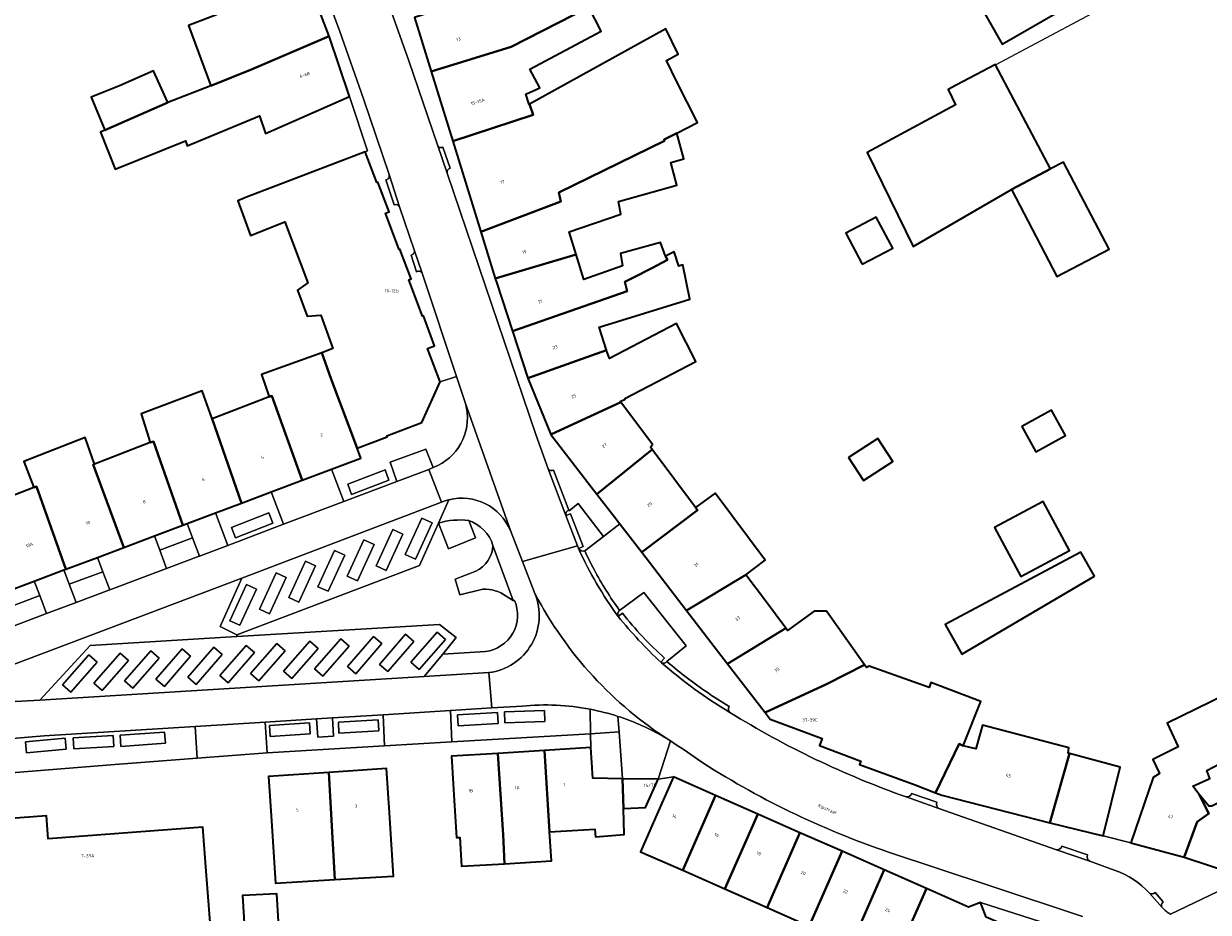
# Model space of a CAD drawing. Header units: metres. Extents: x 197700 to 204338, y 317132 to 325229.
# Tile 690 of 1056: x 202659 to 202792, y 319143 to 319243. Entities that reach past the tile are written whole.
import ezdxf
from ezdxf.enums import TextEntityAlignment as Align

# ---------------------------------------------------------------- set-up
doc = ezdxf.new("R2010")
doc.units = ezdxf.units.M
for name, color, linetype, lineweight in [('B-WE-GR-BEPLANTING_CULTUUR_BODEMBEDEKKER-GV', 90, 'Continuous', 18), ('B-WE-GR-BEPLANTING_CULTUUR_HEESTERS-GV', 90, 'Continuous', 18), ('B-WE-IE-TERREINAFSCHEIDING_KUNSTMATIG_MUUR-G', 90, 'IE-TERREINAFSCHEIDING-KUNSTMATIG-DICHT', 18), ('B-WE-OG-BEBOUWING-GV', 7, 'Continuous', 35), ('B-WE-OG-BEBOUWING-T18', 10, 'Continuous', 18), ('B-WE-OG-TERREIN_ERF-GV', 7, 'Continuous', 18), ('B-WE-OG-TOPOGRAFIE-T18', 10, 'Continuous', 18), ('B-WE-VH-VERHARDING_BETONSTRAATSTEEN-GV', 252, 'Continuous', 18), ('B-WE-VH-VERHARDING_SIERBESTRATING-GV', 252, 'Continuous', 18), ('B-WE-VH-VERHARDING_STRAATBAKSTEEN-GV', 252, 'Continuous', 18), ('B-WE-VH-VERHARDING_TEGEL-GV', 252, 'Continuous', 18)]:
    doc.layers.add(name, color=color, linetype=linetype, lineweight=lineweight)
doc.styles.add('NLCS-ISO-M200-T18', font='NLCS-ISO.ttf', dxfattribs={"height": 0.36})
doc.linetypes.add('IE-TERREINAFSCHEIDING-KUNSTMATIG-DICHT', pattern='A,8,-1,[82,NLCS.SHX,S=0.75,R=90,X=0,Y=0],-1', length=10)

msp = doc.modelspace()

# ---------------------------------------------------------------- linework, layer by layer
at = {"layer": 'B-WE-GR-BEPLANTING_CULTUUR_BODEMBEDEKKER-GV'}
for points in [[(202683.001, 319173.732), (202682.993, 319173.931), (202681.109, 319174.857), (202683.569, 319180.325), (202656.45, 319170.071)], [(202657.354, 319166.387), (202660.827, 319166.588), (202666.478, 319172.734), (202683.001, 319173.732)]]:
    msp.add_lwpolyline(points, dxfattribs=at)
at = {"layer": 'B-WE-GR-BEPLANTING_CULTUUR_HEESTERS-GV'}
for points in [[(202705.112, 319192.774), (202704.285, 319194.856), (202700.245, 319193.377), (202701.023, 319191.213), (202704.609, 319192.567)], [(202675.09, 319181.406), (202678.738, 319182.779), (202678.776, 319182.793), (202678.001, 319184.85), (202674.314, 319183.465)], [(202664.908, 319177.576), (202668.565, 319178.951), (202668.676, 319178.993), (202667.912, 319181.02), (202664.131, 319179.636)], [(202661.561, 319176.317), (202660.796, 319178.347), (202657.185, 319176.972), (202657.936, 319174.954)], [(202691.982, 319164.466), (202692.112, 319162.399), (202693.869, 319162.522), (202693.756, 319164.576)], [(202769.313, 319141.292), (202769.612, 319141.406), (202770.931, 319137.927), (202769.258, 319137.257), (202770.568, 319133.855), (202776.137, 319135.978), (202777.46, 319136.483), (202778.246, 319140.084), (202766.737, 319143.778), (202766.882, 319143.412), (202767.396, 319142.112)]]:
    msp.add_lwpolyline(points, close=True, dxfattribs=at)
for points in [[(202722.179, 319183.392), (202724.28, 319185.023), (202721.449, 319188.738), (202720.416, 319187.896)], [(202720.063, 319187.363), (202720.564, 319187.546), (202722.015, 319183.882), (202721.504, 319183.651)], [(202720.416, 319187.896), (202720.384, 319187.978)], [(202709.109, 319186.811), (202709.87, 319184.84), (202706.846, 319183.623), (202705.707, 319186.521), (202703.561, 319181.724), (202682.993, 319173.931), (202683.001, 319173.732)], [(202710.703, 319179.07), (202708.117, 319178.435), (202707.6, 319180.219), (202709.904, 319181.107)], [(202714.266, 319177.793), (202714.125, 319177.813), (202713.322, 319178.298)], [(202731.437, 319170.922), (202733.597, 319172.699), (202728.841, 319178.705), (202726.091, 319176.678)], [(202725.96, 319176.021), (202726.427, 319176.381)], [(202683.001, 319173.732), (202705.831, 319175.112), (202707.704, 319173.619), (202706.184, 319171.764), (202710.993, 319172.054)], [(202731.163, 319171.313), (202730.737, 319170.855), (202730.823, 319170.781)], [(202794.342, 319145.43), (202788.137, 319142.45)]]:
    msp.add_lwpolyline(points, dxfattribs=at)
for points in [[(202720.384, 319187.978, 0.4082503), (202720.063, 319187.363)], [(202711.836, 319183.978, 0.2471425), (202709.109, 319186.811)], [(202709.904, 319181.107, 0.2798786), (202711.836, 319183.978)], [(202721.504, 319183.651, 0.4051803), (202722.179, 319183.392)], [(202713.322, 319178.298, 0.1686334), (202710.703, 319179.07)], [(202710.993, 319172.054, 0.5018865), (202714.266, 319177.793)], [(202726.091, 319176.678, 0.4116021), (202725.96, 319176.021)], [(202726.427, 319176.381, 0.046486), (202731.163, 319171.313)], [(202730.823, 319170.781, 0.3451777), (202731.437, 319170.922)]]:
    msp.add_lwpolyline(points, format="xyb", dxfattribs=at)
at = {"layer": 'B-WE-IE-TERREINAFSCHEIDING_KUNSTMATIG_MUUR-G'}
msp.add_lwpolyline([(202768.445, 319238.13), (202799.431, 319254.691)], dxfattribs=at)
at = {"layer": 'B-WE-OG-BEBOUWING-GV'}
for points in [[(202781.046, 319277.062), (202780.613, 319276.813), (202767.096, 319269.041), (202769.092, 319265.456), (202751.392, 319255.275), (202751.992, 319254.244), (202754.741, 319249.522), (202756.814, 319245.961), (202779.077, 319258.768), (202781.023, 319255.293), (202765.809, 319246.448), (202769.174, 319240.478), (202793.474, 319254.45), (202797.808, 319256.942), (202787.455, 319274.944), (202787.44, 319274.971), (202783.539, 319272.727)], [(202686.283, 319245.935), (202677.545, 319242.576), (202680.051, 319235.779), (202684.736, 319237.639), (202693.399, 319241.361), (202690.95, 319247.729)], [(202704.876, 319237.39), (202713.898, 319240.172), (202722.625, 319244.632), (202722.41, 319245.051), (202721.279, 319244.476), (202719.816, 319247.627), (202715.171, 319245.228), (202714.005, 319247.486), (202711.928, 319246.345), (202703.002, 319243.451)], [(202704.876, 319237.39), (202707.313, 319229.522), (202716.369, 319232.488), (202715.972, 319233.696), (202715.908, 319233.661), (202715.543, 319234.826), (202717.117, 319235.538), (202715.99, 319237.644), (202724.018, 319241.92), (202722.625, 319244.632), (202713.898, 319240.172)], [(202707.313, 319229.522), (202710.469, 319219.333), (202719.497, 319222.758), (202719.27, 319223.761), (202731.17, 319229.588), (202731.133, 319229.72), (202732.532, 319230.434), (202734.875, 319231.63), (202732.535, 319236.205), (202731.389, 319238.606), (202732.69, 319239.343), (202731.321, 319242.201), (202715.972, 319233.696), (202716.369, 319232.488)], [(202668.144, 319230.79), (202667.654, 319230.538), (202669.306, 319226.384), (202677.229, 319229.565), (202677.418, 319228.996), (202685.558, 319232.393), (202686.208, 319230.417), (202695.669, 319234.558), (202695.698, 319234.571), (202693.399, 319241.361), (202684.736, 319237.639), (202680.051, 319235.779), (202675.225, 319233.875)], [(202768.445, 319238.13), (202768.421, 319238.176), (202764, 319235.839), (202763.115, 319235.371), (202763.931, 319233.62), (202753.983, 319228.265), (202759.17, 319217.684), (202770.218, 319224.074), (202774.638, 319226.41)], [(202668.144, 319230.79), (202675.225, 319233.875), (202673.623, 319237.475), (202669.781, 319235.765), (202666.586, 319234.505)], [(202712.105, 319214.05), (202721.204, 319216.778), (202720.406, 319219.322), (202726.239, 319221.316), (202725.977, 319222.727), (202732.562, 319224.595), (202731.859, 319227.118), (202733.341, 319227.532), (202732.532, 319230.434), (202731.133, 319229.72), (202731.17, 319229.588), (202719.27, 319223.761), (202719.497, 319222.758), (202710.469, 319219.333)], [(202692.552, 319205.704), (202693.63, 319202.737), (202696.549, 319194.949), (202699.922, 319196.232), (202699.897, 319196.328), (202703.826, 319197.836), (202705.893, 319202.419), (202704.461, 319206.2), (202705.273, 319206.498), (202703.999, 319209.851), (202703.911, 319209.819), (202702.354, 319213.907), (202702.646, 319214.03), (202701.365, 319217.374), (202701.266, 319217.345), (202701.248, 319217.394), (202699.724, 319221.418), (202700.142, 319221.585), (202698.867, 319224.927), (202698.762, 319224.889), (202697.445, 319228.346), (202684.097, 319223.216), (202683.122, 319222.82), (202684.533, 319218.916), (202688.388, 319220.435), (202691.004, 319213.593), (202689.83, 319212.74), (202690.913, 319209.829), (202692.438, 319209.937), (202693.824, 319206.167)], [(202770.218, 319224.074), (202775.348, 319214.279), (202781.234, 319217.377), (202776.073, 319227.182), (202774.638, 319226.41)], [(202753.418, 319215.669), (202756.852, 319217.487), (202755.006, 319220.974), (202751.572, 319219.156)], [(202731.26, 319216.578), (202730.722, 319218.136), (202726.203, 319216.873), (202726.44, 319215.503), (202722.085, 319213.969), (202721.204, 319216.778), (202712.105, 319214.05), (202712.225, 319213.664), (202714.034, 319208.136), (202726.953, 319212.633), (202726.675, 319213.685), (202727.66, 319214.164), (202729.733, 319215.229), (202731.478, 319216.176)], [(202731.26, 319216.578), (202731.478, 319216.176), (202729.733, 319215.229), (202727.66, 319214.164), (202726.675, 319213.685), (202726.953, 319212.633), (202714.034, 319208.136), (202715.764, 319202.852), (202724.623, 319205.984), (202723.785, 319208.602), (202733.998, 319211.752), (202733.221, 319215.592), (202732.753, 319215.447), (202732.252, 319217.063)], [(202715.764, 319202.852), (202718.374, 319196.496), (202726.229, 319200.128), (202726.172, 319200.203), (202726.732, 319200.49), (202726.705, 319200.561), (202734.698, 319204.715), (202732.511, 319209.011), (202724.979, 319205.052), (202724.634, 319205.95), (202724.623, 319205.984)], [(202696.549, 319194.949), (202693.63, 319202.737), (202692.552, 319205.704), (202685.765, 319203.236), (202686.63, 319200.739), (202686.95, 319200.854), (202690.36, 319191.352), (202693.666, 319192.598), (202696.964, 319193.842)], [(202673.253, 319195.586), (202673.621, 319195.715), (202676.924, 319186.288), (202677.392, 319186.464), (202680.595, 319187.672), (202683.516, 319188.773), (202680.219, 319198.269), (202679.081, 319201.421), (202672.232, 319198.811)], [(202686.95, 319200.854), (202686.63, 319200.739), (202680.219, 319198.269), (202683.516, 319188.773), (202686.867, 319190.036), (202690.36, 319191.352)], [(202718.374, 319196.496), (202723.537, 319189.788), (202729.754, 319194.814), (202729.562, 319195.071), (202729.817, 319195.383), (202726.229, 319200.128)], [(202771.402, 319197.407), (202772.977, 319194.539), (202776.326, 319196.377), (202774.752, 319199.246)], [(202660.44, 319190.642), (202663.749, 319181.321), (202667.295, 319182.658), (202670.271, 319183.78), (202666.834, 319193.115), (202666.953, 319193.159), (202665.922, 319196.156), (202659.021, 319193.447), (202660.123, 319190.529)], [(202673.253, 319195.586), (202666.953, 319193.159), (202666.834, 319193.115), (202670.271, 319183.78), (202673.707, 319185.075), (202676.924, 319186.288), (202673.621, 319195.715)], [(202751.882, 319193.905), (202753.575, 319191.303), (202756.862, 319193.441), (202755.169, 319196.043)], [(202723.537, 319189.788), (202725.521, 319187.21), (202726.117, 319186.436), (202728.589, 319183.225), (202734.861, 319187.989), (202734.661, 319188.256), (202729.754, 319194.814)], [(202660.123, 319190.529), (202653.525, 319187.986), (202655.233, 319183.455), (202656.997, 319178.776), (202660.182, 319179.976), (202663.528, 319181.238), (202663.749, 319181.321), (202660.44, 319190.642)], [(202728.589, 319183.225), (202733.626, 319176.682), (202740.311, 319180.704), (202742.51, 319182.349), (202736.859, 319189.901), (202734.661, 319188.256), (202734.861, 319187.989)], [(202768.338, 319186.029), (202771.287, 319180.502), (202776.762, 319183.423), (202773.813, 319188.95)], [(202779.593, 319180.549), (202778.06, 319183.258), (202762.774, 319175.102), (202764.629, 319171.745)], [(202733.626, 319176.682), (202738.252, 319170.673), (202744.824, 319174.673), (202742.526, 319177.744), (202740.311, 319180.704)], [(202742.493, 319165.164), (202749.4, 319168.361), (202753.683, 319170.561), (202749.403, 319176.613), (202748.025, 319176.609), (202745.014, 319174.419), (202744.824, 319174.673), (202738.252, 319170.673)], [(202742.493, 319165.164), (202743.068, 319164.417), (202748.894, 319162.252), (202748.594, 319161.456), (202753.257, 319159.698), (202753.115, 319159.321), (202759.383, 319157.02), (202761.676, 319156.144), (202764.33, 319161.661), (202764.79, 319161.44), (202766.79, 319166.432), (202761.132, 319168.549), (202760.956, 319167.981), (202754.21, 319170.39), (202753.914, 319170.246), (202753.683, 319170.561), (202749.4, 319168.361)], [(202789.676, 319148.904), (202791.139, 319152.867), (202792.464, 319153.819), (202791.386, 319155.957), (202790.646, 319156.874), (202792.554, 319157.763), (202792.214, 319158.655), (202797.228, 319161.274), (202794.302, 319167.176), (202787.758, 319163.979), (202789.009, 319161.322), (202786.155, 319159.905), (202786.89, 319158.299), (202786.197, 319157.877), (202783.671, 319150.5)], [(202797.858, 319146.776), (202804.417, 319150.167), (202803.471, 319151.997), (202805.708, 319153.122), (202806.496, 319151.537), (202814.303, 319155.422), (202812.076, 319159.898), (202809.389, 319165.299), (202806.706, 319164), (202806.765, 319163.882), (202800.386, 319160.708), (202799.318, 319160.23), (202800.178, 319158.28), (202792.798, 319154.646), (202792.442, 319154.65), (202791.386, 319155.957), (202792.464, 319153.819), (202791.139, 319152.867), (202789.676, 319148.904), (202795.824, 319146.843)], [(202761.676, 319156.144), (202762.101, 319155.982), (202762.387, 319155.888), (202774.563, 319152.747), (202776.784, 319160.57), (202776.631, 319160.611), (202776.683, 319161.184), (202766.965, 319163.74), (202766.218, 319161.089), (202764.79, 319161.44), (202764.33, 319161.661)], [(202712.398, 319160.581), (202707.166, 319160.248), (202707.484, 319155.258), (202707.75, 319151.086), (202708.115, 319151.109), (202708.283, 319147.886), (202713.155, 319148.14), (202712.982, 319151.41)], [(202717.63, 319160.915), (202712.398, 319160.581), (202712.982, 319151.41), (202713.155, 319148.14), (202718.423, 319148.476), (202718.215, 319151.735)], [(202722.863, 319161.248), (202717.63, 319160.915), (202718.215, 319151.735), (202723.32, 319152.052), (202723.392, 319151.176), (202726.601, 319151.438), (202726.527, 319154.386), (202726.443, 319157.725), (202723.084, 319157.775)], [(202774.563, 319152.747), (202780.542, 319151.272), (202782.482, 319159.032), (202776.784, 319160.57)], [(202686.905, 319152.994), (202687.368, 319145.97), (202694.014, 319146.355), (202693.352, 319158.43), (202686.576, 319157.983)], [(202693.352, 319158.43), (202694.014, 319146.355), (202700.645, 319146.74), (202700.173, 319153.87), (202699.843, 319158.859)], [(202730.148, 319153.343), (202728.455, 319149.504), (202733.206, 319147.411), (202736.913, 319155.825), (202732.165, 319157.918)], [(202730.425, 319157.665), (202726.443, 319157.725), (202726.527, 319154.386), (202729.016, 319154.482)], [(202736.913, 319155.825), (202733.206, 319147.411), (202737.954, 319145.319), (202741.662, 319153.732)], [(202742.703, 319143.227), (202746.411, 319151.639), (202741.662, 319153.732), (202737.954, 319145.319)], [(202747.453, 319141.134), (202751.16, 319149.546), (202746.411, 319151.639), (202742.703, 319143.227)], [(202751.16, 319149.546), (202747.453, 319141.134), (202751.749, 319139.241), (202752.202, 319139.042), (202755.909, 319147.453)], [(202752.013, 319138.614), (202752.57, 319137.291), (202754.379, 319138.082), (202757.689, 319136.624), (202758.828, 319137.764), (202758.134, 319139.633), (202760.658, 319145.36), (202755.909, 319147.453), (202752.202, 319139.042)], [(202683.965, 319138.985), (202687.846, 319139.15), (202687.516, 319144.745), (202683.635, 319144.58)], [(202758.134, 319139.633), (202758.828, 319137.764), (202760.422, 319133.454), (202761.369, 319131.014), (202761.621, 319130.378), (202770.568, 319133.855), (202769.258, 319137.257), (202770.931, 319137.927), (202769.612, 319141.406), (202769.313, 319141.292), (202767.396, 319142.112), (202766.882, 319143.412), (202766.737, 319143.778), (202765.407, 319143.268), (202760.658, 319145.36)]]:
    msp.add_lwpolyline(points, close=True, dxfattribs=at)
msp.add_lwpolyline([(202650.933, 319100.669), (202687.662, 319112.88), (202691.361, 319104.738), (202719.322, 319117.533), (202718.351, 319122.437), (202718.019, 319124.112), (202716.083, 319133.89), (202711.461, 319132.42), (202708.244, 319131.396), (202707.966, 319131.306), (202706.589, 319130.862), (202700.537, 319128.702), (202698.166, 319127.934), (202693.008, 319126.263), (202688.436, 319137.305), (202680.353, 319136.743), (202679.543, 319147.293), (202679.16, 319152.279), (202661.736, 319150.935), (202661.545, 319153.528), (202657.061, 319153.198)], dxfattribs=at)
at = {"layer": 'B-WE-OG-TERREIN_ERF-GV'}
for points in [[(202793.474, 319254.45), (202769.174, 319240.478), (202765.809, 319246.448)], [(202653.525, 319187.986), (202660.123, 319190.529), (202659.021, 319193.447), (202665.922, 319196.156), (202666.953, 319193.159), (202673.253, 319195.586), (202672.232, 319198.811), (202679.081, 319201.421), (202680.219, 319198.269), (202686.63, 319200.739), (202685.765, 319203.236), (202692.552, 319205.704), (202693.824, 319206.167), (202692.438, 319209.937), (202690.913, 319209.829), (202689.83, 319212.74), (202691.004, 319213.593), (202688.388, 319220.435), (202684.533, 319218.916), (202683.122, 319222.82), (202684.097, 319223.216), (202697.445, 319228.346), (202697.702, 319228.46), (202695.669, 319234.558), (202686.208, 319230.417), (202685.558, 319232.393), (202677.418, 319228.996), (202677.229, 319229.565), (202669.306, 319226.384), (202667.654, 319230.538), (202668.144, 319230.79), (202666.586, 319234.505), (202669.781, 319235.765), (202673.623, 319237.475), (202675.225, 319233.875), (202680.051, 319235.779), (202677.545, 319242.576), (202686.283, 319245.935)], [(202722.625, 319244.632), (202724.018, 319241.92), (202715.99, 319237.644), (202717.117, 319235.538), (202715.543, 319234.826), (202715.908, 319233.661), (202715.972, 319233.696), (202731.321, 319242.201), (202732.69, 319239.343), (202731.389, 319238.606), (202732.535, 319236.205), (202734.875, 319231.63), (202732.532, 319230.434), (202733.341, 319227.532), (202731.859, 319227.118), (202732.562, 319224.595), (202725.977, 319222.727), (202726.239, 319221.316), (202720.406, 319219.322), (202721.204, 319216.778), (202722.085, 319213.969), (202726.44, 319215.503), (202726.203, 319216.873), (202730.722, 319218.136), (202731.26, 319216.578), (202732.252, 319217.063), (202732.753, 319215.447), (202733.221, 319215.592), (202733.998, 319211.752), (202723.785, 319208.602), (202724.623, 319205.984), (202724.634, 319205.95), (202724.979, 319205.052), (202732.511, 319209.011), (202734.698, 319204.715), (202726.705, 319200.561), (202726.732, 319200.49), (202726.172, 319200.203), (202726.229, 319200.128), (202729.817, 319195.383), (202729.562, 319195.071), (202729.754, 319194.814), (202734.661, 319188.256), (202736.859, 319189.901), (202742.51, 319182.349), (202740.311, 319180.704), (202742.526, 319177.744), (202744.824, 319174.673), (202745.014, 319174.419), (202748.025, 319176.609), (202749.403, 319176.613), (202753.683, 319170.561), (202753.914, 319170.246), (202754.21, 319170.39), (202760.956, 319167.981), (202761.132, 319168.549), (202766.79, 319166.432), (202764.79, 319161.44), (202766.218, 319161.089), (202766.965, 319163.74), (202776.683, 319161.184), (202776.631, 319160.611), (202776.784, 319160.57), (202782.482, 319159.032), (202780.542, 319151.272), (202783.671, 319150.5), (202786.197, 319157.877), (202786.89, 319158.299), (202786.155, 319159.905), (202789.009, 319161.322), (202787.758, 319163.979), (202794.302, 319167.176)], [(202747.453, 319141.134), (202742.703, 319143.227), (202737.954, 319145.319), (202733.206, 319147.411), (202728.455, 319149.504), (202730.148, 319153.343), (202732.165, 319157.918), (202730.425, 319157.665), (202729.016, 319154.482), (202726.527, 319154.386), (202726.601, 319151.438), (202723.392, 319151.176), (202723.32, 319152.052), (202718.215, 319151.735), (202718.423, 319148.476), (202713.155, 319148.14), (202708.283, 319147.886), (202708.115, 319151.109), (202707.75, 319151.086), (202707.484, 319155.258), (202707.166, 319160.248), (202712.398, 319160.581), (202717.63, 319160.915), (202722.863, 319161.248), (202722.812, 319162.783), (202707.219, 319161.864), (202699.638, 319161.418), (202686.414, 319160.639), (202686.399, 319160.638), (202678.519, 319160.036), (202669.243, 319159.327), (202656.677, 319158.319)], [(202797.228, 319161.274), (202792.214, 319158.655), (202792.554, 319157.763), (202790.646, 319156.874), (202791.386, 319155.957), (202792.442, 319154.65)], [(202657.061, 319153.198), (202661.545, 319153.528), (202661.736, 319150.935), (202679.16, 319152.279), (202679.543, 319147.293), (202680.353, 319136.743)]]:
    msp.add_lwpolyline(points, dxfattribs=at)
for points in [[(202764, 319235.839), (202768.421, 319238.176), (202768.445, 319238.13), (202774.638, 319226.41), (202776.073, 319227.182), (202781.234, 319217.377), (202775.348, 319214.279), (202770.218, 319224.074), (202759.17, 319217.684), (202753.983, 319228.265), (202763.931, 319233.62), (202763.115, 319235.371)], [(202753.418, 319215.669), (202751.572, 319219.156), (202755.006, 319220.974), (202756.852, 319217.487)], [(202771.402, 319197.407), (202774.752, 319199.246), (202776.326, 319196.377), (202772.977, 319194.539)], [(202751.882, 319193.905), (202755.169, 319196.043), (202756.862, 319193.441), (202753.575, 319191.303)], [(202771.287, 319180.502), (202768.338, 319186.029), (202773.813, 319188.95), (202776.762, 319183.423)], [(202779.593, 319180.549), (202764.629, 319171.745), (202762.774, 319175.102), (202778.06, 319183.258)], [(202687.368, 319145.97), (202686.905, 319152.994), (202686.576, 319157.983), (202693.352, 319158.43), (202699.843, 319158.859), (202700.173, 319153.87), (202700.645, 319146.74), (202694.014, 319146.355)], [(202683.965, 319138.985), (202683.635, 319144.58), (202687.516, 319144.745), (202687.846, 319139.15)]]:
    msp.add_lwpolyline(points, close=True, dxfattribs=at)
at = {"layer": 'B-WE-VH-VERHARDING_BETONSTRAATSTEEN-GV'}
for points in [[(202691.112, 319251.316), (202694.604, 319241.885), (202697.254, 319234.313), (202700.153, 319225.773), (202701.33, 319222.138), (202702.991, 319217.187), (202703.854, 319214.672), (202703.889, 319214.571), (202707.737, 319203.03), (202708.74, 319200.001), (202713.802, 319185.681), (202715.163, 319182.186), (202721.351, 319183.96), (202720.041, 319187.355), (202718.061, 319192.616), (202716.657, 319196.491), (202706.665, 319225.936), (202705.575, 319229.113), (202702.37, 319238.572), (202699.022, 319248.019)], [(202705.575, 319229.113), (202706.665, 319225.936)], [(202707.018, 319226.48), (202706.21, 319228.845)], [(202699.782, 319225.164), (202700.729, 319222.38)], [(202701.33, 319222.138), (202700.153, 319225.773)], [(202702.614, 319216.714), (202703.227, 319214.811)], [(202703.854, 319214.672), (202702.991, 319217.187)], [(202713.802, 319185.681), (202708.74, 319200.001)], [(202705.639, 319192.992), (202705.112, 319192.774), (202704.609, 319192.567), (202706.025, 319188.858)], [(202718.061, 319192.616), (202720.041, 319187.355), (202720.063, 319187.363)], [(202720.384, 319187.978), (202718.656, 319192.46)], [(202705.707, 319186.521), (202706.846, 319183.623), (202709.87, 319184.84), (202709.109, 319186.811)], [(202721.475, 319183.638), (202721.351, 319183.96), (202715.163, 319182.186), (202716.568, 319178.578)], [(202721.504, 319183.651), (202721.475, 319183.638)], [(202725.942, 319176.007), (202725.96, 319176.021)], [(202730.823, 319170.781), (202730.737, 319170.855)], [(202711.383, 319169.678), (202711.71, 319165.691)], [(202711.71, 319165.691), (202715.126, 319165.908)], [(202758.364, 319155.674), (202762.049, 319154.378)], [(202781.907, 319147.404), (202779.062, 319148.425), (202779.041, 319148.432), (202775.314, 319149.72), (202762.049, 319154.378), (202758.364, 319155.674)], [(202761.821, 319155.071), (202758.985, 319156.046)], [(202778.775, 319149.136), (202775.907, 319150.124)], [(202756.397, 319149.464), (202767.814, 319145.667), (202778.236, 319142.21)], [(202775.314, 319149.72), (202779.041, 319148.432)], [(202787.201, 319143.202), (202785.763, 319144.844)], [(202785.763, 319144.844), (202787.201, 319143.202)], [(202787.305, 319143.863), (202786.417, 319144.915)]]:
    msp.add_lwpolyline(points, dxfattribs=at)
for points in [[(202706.21, 319228.845, -0.4338093), (202705.575, 319229.113)], [(202706.665, 319225.936, -0.4000649), (202707.018, 319226.48)], [(202700.153, 319225.773, -0.4247174), (202699.782, 319225.164)], [(202700.729, 319222.38, -0.3410864), (202701.33, 319222.138)], [(202702.991, 319217.187, -0.43248), (202702.614, 319216.714)], [(202703.227, 319214.811, -0.4484039), (202703.854, 319214.672)], [(202708.74, 319200.001, -0.3598722), (202705.639, 319192.992)], [(202718.656, 319192.46, -0.3237911), (202718.061, 319192.616)], [(202706.025, 319188.858, -0.0374853), (202706.881, 319189.145)], [(202706.881, 319189.145, -0.371143), (202713.802, 319185.681)], [(202720.063, 319187.363, -0.4082503), (202720.384, 319187.978)], [(202709.109, 319186.811, 0.1011338), (202705.707, 319186.521)], [(202721.475, 319183.638, 0.0517165), (202725.942, 319176.007)], [(202725.942, 319176.007, -0.0517165), (202721.475, 319183.638)], [(202722.179, 319183.392, -0.4051803), (202721.504, 319183.651)], [(202723.227, 319181.275, -0.0153334), (202722.179, 319183.392)], [(202726.091, 319176.678, -0.0327811), (202723.227, 319181.275)], [(202716.568, 319178.578, -0.4934623), (202711.383, 319169.678)], [(202731.825, 319161.974, -0.131216), (202716.568, 319178.578)], [(202716.568, 319178.578, 0.131216), (202731.825, 319161.974)], [(202725.96, 319176.021, -0.4116021), (202726.091, 319176.678)], [(202730.737, 319170.855, -0.0358909), (202725.942, 319176.007)], [(202731.437, 319170.922, -0.3451777), (202730.823, 319170.781)], [(202730.823, 319170.781, 0.0438416), (202738.504, 319165.199)], [(202738.504, 319165.199, -0.0438416), (202730.823, 319170.781)], [(202733.754, 319169.045, -0.01482), (202731.437, 319170.922)], [(202738.448, 319165.847, -0.0248085), (202733.754, 319169.045)], [(202715.126, 319165.908, -0.0719376), (202722.768, 319165.554)], [(202722.768, 319165.554, -0.0303346), (202725.912, 319164.748)], [(202725.912, 319164.748, -0.0482277), (202730.693, 319162.675)], [(202738.504, 319165.199, -0.389187), (202738.448, 319165.847)], [(202758.364, 319155.674, -0.05361), (202738.504, 319165.199)], [(202730.693, 319162.675, -0.0060514), (202731.825, 319161.974)], [(202731.825, 319161.974, -0.0156615), (202734.856, 319159.911)], [(202734.856, 319159.911, 0.0629757), (202756.397, 319149.464)], [(202758.985, 319156.046, -0.3243322), (202758.364, 319155.674)], [(202762.049, 319154.378, -0.3567286), (202761.821, 319155.071)], [(202775.907, 319150.124, -0.3525097), (202775.314, 319149.72)], [(202779.041, 319148.432, -0.3598714), (202778.775, 319149.136)], [(202785.763, 319144.844, 0.122244), (202781.907, 319147.404)], [(202786.417, 319144.915, -0.3711733), (202785.763, 319144.844)], [(202787.201, 319143.202, -0.343816), (202787.305, 319143.863)], [(202788.137, 319142.45, -0.0533296), (202787.201, 319143.202)]]:
    msp.add_lwpolyline(points, format="xyb", dxfattribs=at)
at = {"layer": 'B-WE-VH-VERHARDING_SIERBESTRATING-GV'}
msp.add_lwpolyline([(202722.863, 319161.248), (202723.084, 319157.775), (202726.443, 319157.725), (202726.042, 319162.99), (202722.812, 319162.783)], close=True, dxfattribs=at)
at = {"layer": 'B-WE-VH-VERHARDING_STRAATBAKSTEEN-GV'}
for points in [[(202708.74, 319200.001), (202707.737, 319203.03), (202705.893, 319202.419), (202703.826, 319197.836)], [(202703.826, 319197.836), (202699.897, 319196.328), (202699.922, 319196.232), (202696.549, 319194.949), (202696.964, 319193.842), (202693.666, 319192.598), (202695.042, 319188.949), (202701.023, 319191.213), (202700.245, 319193.377), (202704.285, 319194.856), (202705.112, 319192.774), (202705.639, 319192.992)], [(202656.45, 319170.071), (202683.569, 319180.325), (202706.025, 319188.858), (202704.609, 319192.567), (202701.023, 319191.213), (202695.042, 319188.949), (202688.246, 319186.377), (202681.977, 319184.005), (202678.776, 319182.793), (202678.738, 319182.779), (202675.09, 319181.406), (202668.676, 319178.993), (202668.565, 319178.951), (202664.908, 319177.576), (202661.561, 319176.317), (202657.936, 319174.954), (202646.05, 319170.485), (202644.77, 319170.004), (202642.959, 319169.369), (202630.812, 319165.113)], [(202683.569, 319180.325), (202681.109, 319174.857), (202682.993, 319173.931), (202703.561, 319181.724), (202705.707, 319186.521), (202706.881, 319189.145)], [(202706.025, 319188.858), (202683.569, 319180.325)], [(202706.881, 319189.145), (202705.707, 319186.521)], [(202716.568, 319178.578), (202715.163, 319182.186), (202713.802, 319185.681)], [(202713.322, 319178.298), (202714.125, 319177.813), (202711.836, 319183.978)], [(202711.836, 319183.978), (202714.125, 319177.813), (202714.266, 319177.793)], [(202709.904, 319181.107), (202707.6, 319180.219), (202708.117, 319178.435), (202710.703, 319179.07)], [(202710.993, 319172.054), (202706.184, 319171.764), (202704.109, 319169.231), (202711.383, 319169.678)], [(202637.097, 319160.171), (202642.491, 319160.794), (202652.272, 319161.75), (202657.284, 319162.222), (202661.283, 319162.561), (202678.32, 319163.618), (202686.194, 319164.107), (202691.982, 319164.466), (202693.756, 319164.576), (202699.464, 319164.93), (202707.055, 319165.402), (202711.71, 319165.691), (202711.383, 319169.678), (202704.109, 319169.231), (202660.827, 319166.588), (202657.354, 319166.387)], [(202715.126, 319165.908), (202711.71, 319165.691), (202707.055, 319165.402), (202707.219, 319161.864), (202722.812, 319162.783), (202722.768, 319165.554)], [(202722.768, 319165.554), (202722.812, 319162.783)], [(202722.812, 319162.783), (202726.042, 319162.99), (202725.912, 319164.748)], [(202596.007, 319153.61), (202596.595, 319150.383), (202597.28, 319150.513), (202603.185, 319151.517), (202604.53, 319151.731), (202620.396, 319154.209), (202621.751, 319154.427), (202628.693, 319155.406), (202631.907, 319155.83), (202635.644, 319156.323), (202638.474, 319156.089), (202653.702, 319157.722), (202656.677, 319158.319), (202669.243, 319159.327), (202678.519, 319160.036), (202678.32, 319163.618), (202661.283, 319162.561), (202657.284, 319162.222), (202652.272, 319161.75), (202642.491, 319160.794), (202637.097, 319160.171)]]:
    msp.add_lwpolyline(points, dxfattribs=at)
for points in [[(202705.639, 319192.992, 0.3598722), (202708.74, 319200.001)], [(202706.881, 319189.145, 0.0374853), (202706.025, 319188.858)], [(202713.802, 319185.681, 0.371143), (202706.881, 319189.145)], [(202705.707, 319186.521, -0.1011338), (202709.109, 319186.811)], [(202709.109, 319186.811, -0.2471425), (202711.836, 319183.978)], [(202711.836, 319183.978, -0.2798786), (202709.904, 319181.107)], [(202710.703, 319179.07, -0.1686334), (202713.322, 319178.298)], [(202711.383, 319169.678, 0.4934623), (202716.568, 319178.578)], [(202714.266, 319177.793, -0.5018865), (202710.993, 319172.054)], [(202722.768, 319165.554, 0.0719376), (202715.126, 319165.908)], [(202725.912, 319164.748, 0.0303346), (202722.768, 319165.554)]]:
    msp.add_lwpolyline(points, format="xyb", dxfattribs=at)
for points in [[(202695.042, 319188.949), (202693.666, 319192.598), (202690.36, 319191.352), (202686.867, 319190.036), (202688.246, 319186.377)], [(202699.685, 319192.507), (202700.129, 319191.34), (202695.923, 319189.742), (202695.48, 319190.909)], [(202699.685, 319192.507), (202695.48, 319190.909), (202695.923, 319189.742), (202700.129, 319191.34)], [(202683.516, 319188.773), (202680.595, 319187.672), (202681.977, 319184.005), (202688.246, 319186.377), (202686.867, 319190.036)], [(202680.595, 319187.672), (202677.392, 319186.464), (202678.001, 319184.85), (202678.776, 319182.793), (202681.977, 319184.005)], [(202686.6, 319187.656), (202687.048, 319186.49), (202682.85, 319184.874), (202682.401, 319186.039)], [(202686.6, 319187.656), (202682.401, 319186.039), (202682.85, 319184.874), (202687.048, 319186.49)], [(202673.707, 319185.075), (202674.314, 319183.465), (202678.001, 319184.85), (202677.392, 319186.464), (202676.924, 319186.288)], [(202703.099, 319182.445), (202701.964, 319182.965), (202703.84, 319187.055), (202704.975, 319186.534)], [(202703.099, 319182.445), (202704.975, 319186.534), (202703.84, 319187.055), (202701.964, 319182.965)], [(202667.912, 319181.02), (202668.676, 319178.993), (202675.09, 319181.406), (202674.314, 319183.465), (202673.707, 319185.075), (202670.271, 319183.78), (202667.295, 319182.658)], [(202696.569, 319180.004), (202695.434, 319180.524), (202697.31, 319184.614), (202698.445, 319184.093)], [(202696.569, 319180.004), (202698.445, 319184.093), (202697.31, 319184.614), (202695.434, 319180.524)], [(202699.825, 319181.179), (202698.69, 319181.699), (202700.566, 319185.789), (202701.701, 319185.268)], [(202699.825, 319181.179), (202701.701, 319185.268), (202700.566, 319185.789), (202698.69, 319181.699)], [(202693.263, 319178.832), (202692.128, 319179.352), (202694.004, 319183.442), (202695.139, 319182.921)], [(202693.263, 319178.832), (202695.139, 319182.921), (202694.004, 319183.442), (202692.128, 319179.352)], [(202663.528, 319181.238), (202664.131, 319179.636), (202667.912, 319181.02), (202667.295, 319182.658), (202663.749, 319181.321)], [(202689.979, 319177.628), (202688.844, 319178.148), (202690.72, 319182.238), (202691.855, 319181.717)], [(202689.979, 319177.628), (202691.855, 319181.717), (202690.72, 319182.238), (202688.844, 319178.148)], [(202664.131, 319179.636), (202663.528, 319181.238), (202660.182, 319179.976), (202660.796, 319178.347), (202661.561, 319176.317), (202664.908, 319177.576)], [(202686.674, 319176.291), (202685.539, 319176.812), (202687.415, 319180.902), (202688.55, 319180.381)], [(202686.674, 319176.291), (202688.55, 319180.381), (202687.415, 319180.902), (202685.539, 319176.812)], [(202644.684, 319174.02), (202646.05, 319170.485), (202657.936, 319174.954), (202657.185, 319176.972), (202660.796, 319178.347), (202660.182, 319179.976), (202656.997, 319178.776)], [(202683.35, 319175.002), (202682.215, 319175.522), (202684.091, 319179.612), (202685.226, 319179.091)], [(202683.35, 319175.002), (202685.226, 319179.091), (202684.091, 319179.612), (202682.215, 319175.522)], [(202706.184, 319171.764), (202707.704, 319173.619), (202705.831, 319175.112), (202683.001, 319173.732), (202666.478, 319172.734), (202660.827, 319166.588), (202704.109, 319169.231)], [(202702.002, 319173.995), (202702.942, 319173.174), (202699.984, 319169.784), (202699.043, 319170.605)], [(202702.002, 319173.995), (202699.043, 319170.605), (202699.984, 319169.784), (202702.942, 319173.174)], [(202705.555, 319174.241), (202706.496, 319173.42), (202703.538, 319170.03), (202702.597, 319170.851)], [(202705.555, 319174.241), (202702.597, 319170.851), (202703.538, 319170.03), (202706.496, 319173.42)], [(202680.418, 319172.555), (202681.358, 319171.734), (202678.4, 319168.344), (202677.459, 319169.165)], [(202680.418, 319172.555), (202677.459, 319169.165), (202678.4, 319168.344), (202681.358, 319171.734)], [(202684.04, 319172.744), (202684.98, 319171.923), (202682.022, 319168.533), (202681.081, 319169.354)], [(202684.04, 319172.744), (202681.081, 319169.354), (202682.022, 319168.533), (202684.98, 319171.923)], [(202687.491, 319172.968), (202684.532, 319169.578), (202685.473, 319168.757), (202688.431, 319172.147)], [(202687.491, 319172.968), (202688.431, 319172.147), (202685.473, 319168.757), (202684.532, 319169.578)], [(202691.22, 319173.228), (202688.261, 319169.838), (202689.202, 319169.017), (202692.161, 319172.407)], [(202691.22, 319173.228), (202692.161, 319172.407), (202689.202, 319169.017), (202688.261, 319169.838)], [(202694.692, 319173.477), (202695.633, 319172.656), (202692.674, 319169.267), (202691.733, 319170.088)], [(202694.692, 319173.477), (202691.733, 319170.088), (202692.674, 319169.267), (202695.633, 319172.656)], [(202698.398, 319173.76), (202699.338, 319172.939), (202696.38, 319169.549), (202695.439, 319170.37)], [(202698.398, 319173.76), (202695.439, 319170.37), (202696.38, 319169.549), (202699.338, 319172.939)], [(202666.331, 319171.679), (202667.271, 319170.858), (202664.313, 319167.468), (202663.372, 319168.289)], [(202666.331, 319171.679), (202663.372, 319168.289), (202664.313, 319167.468), (202667.271, 319170.858)], [(202669.841, 319171.867), (202670.781, 319171.046), (202667.823, 319167.656), (202666.882, 319168.477)], [(202669.841, 319171.867), (202666.882, 319168.477), (202667.823, 319167.656), (202670.781, 319171.046)], [(202673.293, 319172.127), (202674.233, 319171.306), (202671.275, 319167.916), (202670.334, 319168.737)], [(202673.293, 319172.127), (202670.334, 319168.737), (202671.275, 319167.916), (202674.233, 319171.306)], [(202676.849, 319172.34), (202673.89, 319168.95), (202674.831, 319168.129), (202677.789, 319171.519)], [(202676.849, 319172.34), (202677.789, 319171.519), (202674.831, 319168.129), (202673.89, 319168.95)], [(202693.756, 319164.576), (202693.869, 319162.522), (202692.112, 319162.399), (202691.982, 319164.466), (202686.194, 319164.107), (202686.399, 319160.638), (202686.414, 319160.639), (202699.638, 319161.418), (202699.464, 319164.93)], [(202707.055, 319165.402), (202699.464, 319164.93), (202699.638, 319161.418), (202707.219, 319161.864)], [(202707.937, 319163.678), (202712.428, 319163.951), (202712.352, 319165.197), (202707.861, 319164.924)], [(202707.937, 319163.678), (202707.861, 319164.924), (202712.352, 319165.197), (202712.428, 319163.951)], [(202713.189, 319164.003), (202717.685, 319164.177), (202717.636, 319165.425), (202713.14, 319165.25)], [(202713.189, 319164.003), (202713.14, 319165.25), (202717.636, 319165.425), (202717.685, 319164.177)], [(202678.519, 319160.036), (202686.399, 319160.638), (202686.194, 319164.107), (202678.32, 319163.618)], [(202686.761, 319162.474), (202691.251, 319162.761), (202691.171, 319164.007), (202686.681, 319163.72)], [(202686.761, 319162.474), (202686.681, 319163.72), (202691.171, 319164.007), (202691.251, 319162.761)], [(202694.497, 319162.864), (202698.989, 319163.119), (202698.918, 319164.366), (202694.426, 319164.111)], [(202694.497, 319162.864), (202694.426, 319164.111), (202698.918, 319164.366), (202698.989, 319163.119)], [(202659.292, 319160.641), (202663.774, 319161.043), (202663.662, 319162.286), (202659.181, 319161.885)], [(202659.292, 319160.641), (202659.181, 319161.885), (202663.662, 319162.286), (202663.774, 319161.043)], [(202664.635, 319161.098), (202664.569, 319162.345), (202669.062, 319162.583), (202669.128, 319161.336)], [(202664.635, 319161.098), (202669.128, 319161.336), (202669.062, 319162.583), (202664.569, 319162.345)], [(202669.946, 319161.367), (202674.945, 319161.72), (202674.857, 319162.965), (202669.858, 319162.612)], [(202669.946, 319161.367), (202669.858, 319162.612), (202674.857, 319162.965), (202674.945, 319161.72)]]:
    msp.add_lwpolyline(points, close=True, dxfattribs=at)
at = {"layer": 'B-WE-VH-VERHARDING_TEGEL-GV'}
for points in [[(202671.95, 319297.803), (202672.105, 319297.033), (202674.807, 319289.851), (202677.319, 319283.172), (202680.823, 319274.095), (202683.993, 319265.885), (202684.097, 319265.615), (202686.969, 319258.336), (202690.95, 319247.729), (202693.399, 319241.361), (202695.698, 319234.571), (202695.669, 319234.558), (202697.702, 319228.46)], [(202693.934, 319262.126), (202699.022, 319248.019), (202702.37, 319238.572), (202705.575, 319229.113)], [(202700.153, 319225.773), (202697.254, 319234.313), (202694.604, 319241.885), (202691.112, 319251.316)], [(202718.656, 319192.46), (202720.384, 319187.978), (202720.416, 319187.896), (202721.449, 319188.738), (202724.28, 319185.023), (202726.117, 319186.436), (202725.521, 319187.21), (202723.537, 319189.788), (202718.374, 319196.496), (202715.764, 319202.852), (202714.034, 319208.136), (202712.225, 319213.664), (202712.105, 319214.05), (202710.469, 319219.333), (202707.313, 319229.522), (202704.876, 319237.39), (202703.002, 319243.451)], [(202706.21, 319228.845), (202707.018, 319226.48)], [(202697.702, 319228.46), (202697.445, 319228.346), (202698.762, 319224.889), (202698.867, 319224.927), (202700.142, 319221.585), (202699.724, 319221.418), (202701.248, 319217.394), (202701.266, 319217.345), (202701.365, 319217.374), (202702.646, 319214.03), (202702.354, 319213.907), (202703.911, 319209.819), (202703.999, 319209.851), (202705.273, 319206.498), (202704.461, 319206.2), (202705.893, 319202.419), (202707.737, 319203.03), (202703.889, 319214.571), (202703.854, 319214.672)], [(202706.665, 319225.936), (202716.657, 319196.491), (202718.061, 319192.616)], [(202700.729, 319222.38), (202699.782, 319225.164)], [(202702.991, 319217.187), (202701.33, 319222.138)], [(202703.227, 319214.811), (202702.614, 319216.714)], [(202774.563, 319152.747), (202762.387, 319155.888), (202762.101, 319155.982), (202761.676, 319156.144), (202759.383, 319157.02), (202753.115, 319159.321), (202753.257, 319159.698), (202748.594, 319161.456), (202748.894, 319162.252), (202743.068, 319164.417), (202742.493, 319165.164), (202738.252, 319170.673), (202733.626, 319176.682), (202728.589, 319183.225), (202726.117, 319186.436), (202724.28, 319185.023), (202722.179, 319183.392)], [(202726.091, 319176.678), (202728.841, 319178.705), (202733.597, 319172.699), (202731.437, 319170.922)], [(202726.427, 319176.381), (202725.96, 319176.021), (202725.942, 319176.007)], [(202730.737, 319170.855), (202731.163, 319171.313)], [(202725.912, 319164.748), (202726.042, 319162.99), (202726.443, 319157.725)], [(202726.443, 319157.725), (202730.425, 319157.665), (202731.825, 319161.974)], [(202731.825, 319161.974), (202730.425, 319157.665)], [(202730.425, 319157.665), (202732.165, 319157.918), (202736.913, 319155.825), (202741.662, 319153.732), (202746.411, 319151.639), (202751.16, 319149.546), (202755.909, 319147.453), (202760.658, 319145.36), (202765.407, 319143.268), (202766.737, 319143.778), (202778.246, 319140.084), (202777.46, 319136.483), (202776.137, 319135.978), (202777.382, 319132.712), (202778.456, 319133.123)], [(202758.985, 319156.046), (202761.821, 319155.071)], [(202762.049, 319154.378), (202775.314, 319149.72)], [(202788.137, 319142.45), (202794.342, 319145.43), (202795.824, 319146.843), (202789.676, 319148.904), (202783.671, 319150.5), (202780.542, 319151.272), (202774.563, 319152.747)], [(202775.907, 319150.124), (202778.775, 319149.136)], [(202778.236, 319142.21), (202767.814, 319145.667), (202756.397, 319149.464)], [(202779.041, 319148.432), (202779.062, 319148.425), (202781.907, 319147.404)], [(202786.417, 319144.915), (202787.305, 319143.863)]]:
    msp.add_lwpolyline(points, dxfattribs=at)
for points in [[(202705.575, 319229.113, 0.4338093), (202706.21, 319228.845)], [(202707.018, 319226.48, 0.4000649), (202706.665, 319225.936)], [(202699.782, 319225.164, 0.4247174), (202700.153, 319225.773)], [(202701.33, 319222.138, 0.3410864), (202700.729, 319222.38)], [(202702.614, 319216.714, 0.43248), (202702.991, 319217.187)], [(202703.854, 319214.672, 0.4484039), (202703.227, 319214.811)], [(202718.061, 319192.616, 0.3237911), (202718.656, 319192.46)], [(202722.179, 319183.392, 0.0153334), (202723.227, 319181.275)], [(202723.227, 319181.275, 0.0327811), (202726.091, 319176.678)], [(202725.942, 319176.007, 0.0358909), (202730.737, 319170.855)], [(202731.163, 319171.313, -0.046486), (202726.427, 319176.381)], [(202731.437, 319170.922, 0.01482), (202733.754, 319169.045)], [(202733.754, 319169.045, 0.0248085), (202738.448, 319165.847)], [(202730.693, 319162.675, 0.0482277), (202725.912, 319164.748)], [(202738.448, 319165.847, 0.389187), (202738.504, 319165.199)], [(202738.504, 319165.199, 0.05361), (202758.364, 319155.674)], [(202731.825, 319161.974, 0.0060514), (202730.693, 319162.675)], [(202734.856, 319159.911, 0.0156615), (202731.825, 319161.974)], [(202756.397, 319149.464, -0.0629757), (202734.856, 319159.911)], [(202758.364, 319155.674, 0.3243322), (202758.985, 319156.046)], [(202761.821, 319155.071, 0.3567286), (202762.049, 319154.378)], [(202775.314, 319149.72, 0.3525097), (202775.907, 319150.124)], [(202778.775, 319149.136, 0.3598714), (202779.041, 319148.432)], [(202781.907, 319147.404, -0.122244), (202785.763, 319144.844)], [(202785.763, 319144.844, 0.3711733), (202786.417, 319144.915)], [(202787.305, 319143.863, 0.343816), (202787.201, 319143.202)], [(202787.201, 319143.202, 0.0533296), (202788.137, 319142.45)]]:
    msp.add_lwpolyline(points, format="xyb", dxfattribs=at)
msp.add_lwpolyline([(202721.351, 319183.96), (202721.475, 319183.638), (202721.504, 319183.651), (202722.015, 319183.882), (202720.564, 319187.546), (202720.063, 319187.363), (202720.041, 319187.355)], close=True, dxfattribs=at)

# ---------------------------------------------------------------- texts
at = {"layer": 'B-WE-OG-BEBOUWING-T18', "style": 'NLCS-ISO-M200-T18'}
for s, rotation, p in [('13', 17.1, (202707.944, 319241.008)), ('6-6B', 18.7, (202690.647, 319237.016)), ('15-15A', 17.2, (202710.123, 319233.968)), ('17', 17.2, (202712.92, 319224.94)), ('19', 17.2, (202715.359, 319217.064)), ('21', 18.1, (202717.149, 319211.477)), ('23', 18.1, (202718.832, 319206.336)), ('25', 22.3, (202720.93, 319200.802)), ('2', 20.6, (202692.551, 319196.453)), ('27', 37.5, (202724.382, 319195.249)), ('4', 20.6, (202685.89, 319193.942)), ('6', 20.6, (202679.222, 319191.429)), ('8', 20.6, (202672.568, 319188.921)), ('29', 37.5, (202729.49, 319188.612)), ('10', 20.6, (202666.235, 319186.533)), ('10A', 20.6, (202659.639, 319184.047)), ('31', 37.5, (202734.722, 319181.815)), ('33', 37.5, (202739.382, 319175.763)), ('35', 37.5, (202743.815, 319170.004)), ('45', 345.6, (202769.883, 319158.085)), ('1B', 3.6, (202709.335, 319156.378)), ('1A', 3.6, (202714.567, 319156.711)), ('1', 3.6, (202719.869, 319157.049)), ('5', 3.7, (202689.805, 319154.187)), ('3', 3.7, (202696.438, 319154.625)), ('14', 336.3, (202732.283, 319153.494)), ('47', 345.2, (202788.148, 319153.449)), ('16', 336.3, (202737.038, 319151.399)), ('18', 336.3, (202741.78, 319149.309)), ('20', 336.3, (202746.786, 319147.102)), ('22', 336.3, (202751.535, 319145.009)), ('24', 336.3, (202756.284, 319142.916))]:
    msp.add_text(s, height=0.36, rotation=rotation, dxfattribs=at).set_placement(p, align=Align.MIDDLE)
for s, p in [('10-12G', (202700.436, 319212.683)), ('37-39C', (202747.535, 319164.342)), ('14/TR', (202729.541, 319156.985)), ('7-39A', (202666.206, 319149.049))]:
    msp.add_text(s, height=0.36, dxfattribs=at).set_placement(p, align=Align.MIDDLE)
at = {"layer": 'B-WE-OG-TOPOGRAFIE-T18', "style": 'NLCS-ISO-M200-T18'}
msp.add_text('Kipstraat', height=0.36, rotation=336.2, dxfattribs=at).set_placement((202749.476, 319154.251), align=Align.MIDDLE)

doc.saveas('drawing.dxf')
